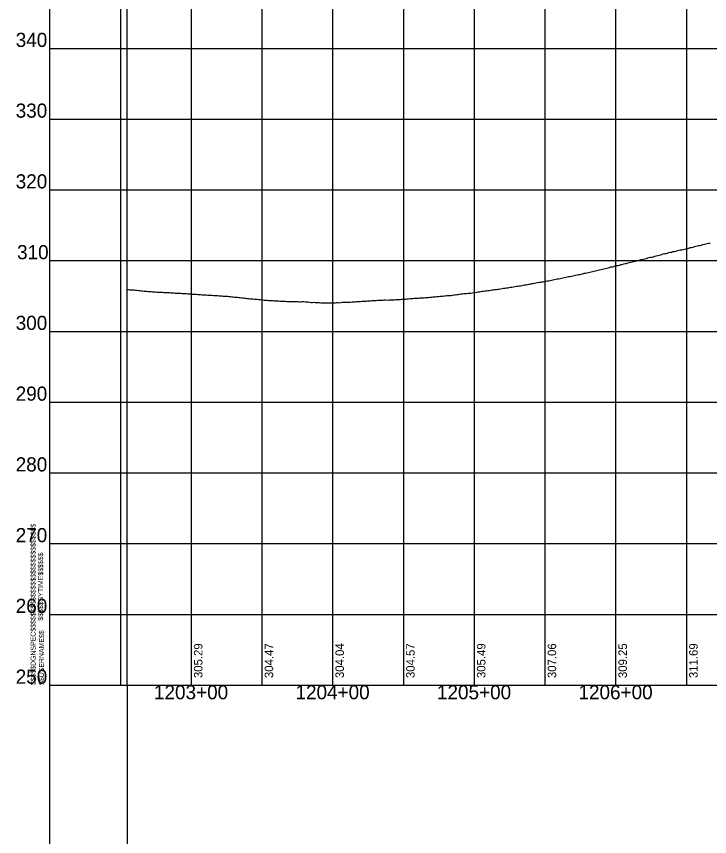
# Model space of a CAD drawing. Extents: x -90830 to 2015517, y -20856 to 836331.
# Drawn here: x 21367 to 21857, y 56039 to 56618 of the extents above; entities that cross this region are included whole.
import ezdxf

# ---------------------------------------------------------------- set-up
doc = ezdxf.new("R2010")
doc.units = 0
for name, color, linetype in [('Level 1', 7, 'Continuous'), ('RD_DDB_ElevTX', 7, 'Continuous'), ('RD_DDB_Profile_EX', 7, 'Continuous'), ('RD_DDB_StaTX', 7, 'Continuous'), ('RD_DDB_StripGrade', 7, 'Continuous'), ('RD_GPK_Profile_Cell', 7, 'Continuous'), ('RD_SHT_MatchLine', 7, 'Continuous')]:
    doc.layers.add(name, color=color, linetype=linetype)

msp = doc.modelspace()

# ---------------------------------------------------------------- linework, layer by layer
at = {"layer": 'Level 1'}
for p, q in [((21390.8, 56645.6), (21390.8, 56145.6)), ((21440.8, 56645.6), (21440.8, 56145.6)), ((21490.8, 56645.6), (21490.8, 56145.6)), ((21540.8, 56645.6), (21540.8, 56145.6)), ((21590.8, 56645.6), (21590.8, 56145.6)), ((21640.8, 56645.6), (21640.8, 56145.6)), ((21690.8, 56645.6), (21690.8, 56145.6)), ((21740.8, 56645.6), (21740.8, 56145.6)), ((21790.8, 56645.6), (21790.8, 56145.6)), ((21840.8, 56645.6), (21840.8, 56145.6)), ((21390.8, 56595.6), (22990.8, 56595.6)), ((21390.8, 56545.6), (22990.8, 56545.6)), ((21390.8, 56495.6), (22990.8, 56495.6)), ((21390.8, 56445.6), (22990.8, 56445.6)), ((21390.8, 56395.6), (22990.8, 56395.6)), ((21390.8, 56345.6), (22990.8, 56345.6)), ((21390.8, 56295.6), (22990.8, 56295.6)), ((21390.8, 56245.6), (22990.8, 56245.6)), ((21390.8, 56195.6), (22990.8, 56195.6)), ((21390.8, 56145.6), (22990.8, 56145.6))]:
    msp.add_line(p, q, dxfattribs=at)
at = {"layer": 'RD_DDB_Profile_EX'}
for points in [[(21745.53, 56431.83), (21746.53, 56432.08), (21747.53, 56432.25), (21748.53, 56432.44), (21749.53, 56432.67), (21750.53, 56432.77), (21751.53, 56433), (21752.53, 56433.29), (21753.53, 56433.54), (21754.53, 56433.73), (21755.53, 56433.94), (21756.53, 56434.11), (21757.53, 56434.34), (21758.53, 56434.47), (21759.53, 56434.69), (21760.53, 56434.95), (21761.53, 56435.17), (21762.53, 56435.36), (21763.53, 56435.6), (21764.53, 56435.71), (21765.53, 56435.88), (21766.53, 56436.14), (21767.53, 56436.34), (21768.53, 56436.64), (21769.53, 56436.82), (21770.53, 56437.04), (21771.53, 56437.3), (21772.53, 56437.53), (21773.53, 56437.78), (21774.53, 56437.98), (21775.53, 56438.2), (21776.53, 56438.43), (21777.53, 56438.73), (21778.53, 56438.86), (21779.53, 56439.12), (21780.53, 56439.3), (21781.53, 56439.59), (21782.53, 56439.82), (21783.53, 56440), (21784.53, 56440.24), (21785.53, 56440.53), (21786.53, 56440.84), (21787.53, 56441.12), (21788.53, 56441.3), (21789.53, 56441.52), (21790.53, 56441.8), (21791.53, 56442.04), (21792.53, 56442.24), (21793.53, 56442.48), (21794.53, 56442.76), (21795.53, 56442.9), (21796.53, 56443.22), (21797.53, 56443.51), (21798.53, 56443.61), (21799.53, 56444), (21800.53, 56444.27), (21801.53, 56444.43), (21802.53, 56444.72), (21803.53, 56445.02), (21804.53, 56445.24), (21805.53, 56445.45), (21806.53, 56445.61), (21807.53, 56445.99), (21808.53, 56446.28), (21809.53, 56446.49), (21810.53, 56446.71), (21811.53, 56446.94), (21812.53, 56447.2), (21813.53, 56447.47), (21814.53, 56447.78), (21815.53, 56447.93), (21816.53, 56448), (21817.53, 56448.27), (21818.53, 56448.74), (21819.53, 56449.06), (21820.53, 56449.28), (21821.53, 56449.45), (21822.53, 56449.73), (21823.53, 56449.99), (21824.53, 56450.32), (21825.53, 56450.52), (21826.53, 56450.67), (21827.53, 56450.97), (21828.53, 56451.24), (21829.53, 56451.5), (21830.53, 56451.67), (21831.53, 56452.05), (21832.53, 56452.15), (21833.53, 56452.37), (21834.53, 56452.66), (21835.53, 56452.92), (21836.53, 56453.12), (21837.53, 56453.31), (21838.53, 56453.46), (21839.53, 56453.75), (21840.53, 56453.96), (21841.53, 56454.21), (21842.53, 56454.37), (21843.53, 56454.78), (21844.53, 56454.93), (21845.53, 56455.16)], [(21845.53, 56455.16), (21846.53, 56455.47), (21847.53, 56455.81), (21848.53, 56455.97), (21849.53, 56456.19), (21850.53, 56456.37), (21851.53, 56456.62), (21852.53, 56456.91), (21853.53, 56457.16), (21854.53, 56457.42), (21855.53, 56457.65), (21856.53, 56457.99), (21857.53, 56457.99)], [(21645.53, 56418.73), (21646.53, 56418.79), (21647.53, 56418.89), (21648.53, 56418.95), (21649.53, 56418.96), (21650.53, 56419), (21651.53, 56419.12), (21652.53, 56419.18), (21653.53, 56419.23), (21654.53, 56419.29), (21655.53, 56419.36), (21656.53, 56419.49), (21657.53, 56419.56), (21658.53, 56419.65), (21659.53, 56419.77), (21660.53, 56419.82), (21661.53, 56419.89), (21662.53, 56419.95), (21663.53, 56420.05), (21664.53, 56420.24), (21665.53, 56420.29), (21666.53, 56420.42), (21667.53, 56420.49), (21668.53, 56420.53), (21669.53, 56420.66), (21670.53, 56420.78), (21671.53, 56420.88), (21672.53, 56420.97), (21673.53, 56421), (21674.53, 56421.02), (21675.53, 56421.26), (21676.53, 56421.39), (21677.53, 56421.5), (21678.53, 56421.65), (21679.53, 56421.75), (21680.53, 56421.86), (21681.53, 56422.02), (21682.53, 56422.2), (21683.53, 56422.28), (21684.53, 56422.3), (21685.53, 56422.39), (21686.53, 56422.51), (21687.53, 56422.6), (21688.53, 56422.71), (21689.53, 56422.88), (21690.53, 56423.02), (21691.53, 56423.13), (21692.53, 56423.29), (21693.53, 56423.44), (21694.53, 56423.58), (21695.53, 56423.77), (21696.53, 56423.93), (21697.53, 56424.04), (21698.53, 56424.17), (21699.53, 56424.35), (21700.53, 56424.44), (21701.53, 56424.59), (21702.53, 56424.79), (21703.53, 56424.85), (21704.53, 56424.97), (21705.53, 56425.12), (21706.53, 56425.22), (21707.53, 56425.36), (21708.53, 56425.52), (21709.53, 56425.7), (21710.53, 56425.87), (21711.53, 56426.05), (21712.53, 56426.18), (21713.53, 56426.32), (21714.53, 56426.43), (21715.53, 56426.57), (21716.53, 56426.76), (21717.53, 56426.86), (21718.53, 56427.11), (21719.53, 56427.32), (21720.53, 56427.45), (21721.53, 56427.56), (21722.53, 56427.67), (21723.53, 56427.83), (21724.53, 56428.04), (21725.53, 56428.24), (21726.53, 56428.42), (21727.53, 56428.58), (21728.53, 56428.71), (21729.53, 56428.84), (21730.53, 56429.06), (21731.53, 56429.31), (21732.53, 56429.49), (21733.53, 56429.56), (21734.53, 56429.83), (21735.53, 56430.05), (21736.53, 56430.26), (21737.53, 56430.47), (21738.53, 56430.61), (21739.53, 56430.64), (21740.53, 56430.85), (21741.53, 56431), (21742.53, 56431.2), (21743.53, 56431.41), (21744.53, 56431.6), (21745.53, 56431.83)], [(21445.53, 56425.2), (21446.53, 56425.11), (21447.53, 56425.05), (21448.53, 56424.92), (21449.53, 56424.91), (21450.53, 56424.87), (21451.53, 56424.74), (21452.53, 56424.65), (21453.53, 56424.51), (21454.53, 56424.37), (21455.53, 56424.29), (21456.53, 56424.16), (21457.53, 56424.06), (21458.53, 56424.01), (21459.53, 56423.93), (21460.53, 56423.89), (21461.53, 56423.85), (21462.53, 56423.75), (21463.53, 56423.62), (21464.53, 56423.58), (21465.53, 56423.45), (21466.53, 56423.4), (21467.53, 56423.36), (21468.53, 56423.36), (21469.53, 56423.36), (21470.53, 56423.31), (21471.53, 56423.18), (21472.53, 56423.1), (21473.53, 56423.09), (21474.53, 56423), (21475.53, 56422.97), (21476.53, 56422.94), (21477.53, 56422.86), (21478.53, 56422.8), (21479.53, 56422.67), (21480.53, 56422.59), (21481.53, 56422.59), (21482.53, 56422.52), (21483.53, 56422.48), (21484.53, 56422.47), (21485.53, 56422.37), (21486.53, 56422.32), (21487.53, 56422.31), (21488.53, 56422.19), (21489.53, 56422.14), (21490.53, 56422.05), (21491.53, 56421.99), (21492.53, 56421.94), (21493.53, 56421.85), (21494.53, 56421.81), (21495.53, 56421.77), (21496.53, 56421.72), (21497.53, 56421.59), (21498.53, 56421.48), (21499.53, 56421.4), (21500.53, 56421.37), (21501.53, 56421.36), (21502.53, 56421.28), (21503.53, 56421.19), (21504.53, 56421.12), (21505.53, 56421.08), (21506.53, 56421.02), (21507.53, 56420.94), (21508.53, 56420.89), (21509.53, 56420.84), (21510.53, 56420.8), (21511.53, 56420.78), (21512.53, 56420.67), (21513.53, 56420.56), (21514.53, 56420.48), (21515.53, 56420.46), (21516.53, 56420.36), (21517.53, 56420.27), (21518.53, 56420.13), (21519.53, 56420.06), (21520.53, 56419.97), (21521.53, 56419.78), (21522.53, 56419.72), (21523.53, 56419.67), (21524.53, 56419.59), (21525.53, 56419.46), (21526.53, 56419.35), (21527.53, 56419.22), (21528.53, 56419.13), (21529.53, 56419), (21530.53, 56418.92), (21531.53, 56418.79), (21532.53, 56418.66), (21533.53, 56418.57), (21534.53, 56418.48), (21535.53, 56418.42), (21536.53, 56418.37), (21537.53, 56418.29), (21538.53, 56418.14), (21539.53, 56418.02), (21540.53, 56417.96), (21541.53, 56417.85), (21542.53, 56417.73), (21543.53, 56417.65), (21544.53, 56417.54), (21545.53, 56417.48)], [(21545.53, 56417.48), (21546.53, 56417.48), (21547.53, 56417.4), (21548.53, 56417.31), (21549.53, 56417.27), (21550.53, 56417.18), (21551.53, 56417.11), (21552.53, 56417.1), (21553.53, 56417.05), (21554.53, 56416.95), (21555.53, 56416.93), (21556.53, 56416.92), (21557.53, 56416.92), (21558.53, 56416.82), (21559.53, 56416.76), (21560.53, 56416.74), (21561.53, 56416.69), (21562.53, 56416.72), (21563.53, 56416.7), (21564.53, 56416.64), (21565.53, 56416.62), (21566.53, 56416.6), (21567.53, 56416.54), (21568.53, 56416.52), (21569.53, 56416.59), (21570.53, 56416.6), (21571.53, 56416.5), (21572.53, 56416.43), (21573.53, 56416.38), (21574.53, 56416.16), (21575.53, 56415.9), (21576.53, 56415.98), (21577.53, 56416.12), (21578.53, 56416.05), (21579.53, 56415.99), (21580.53, 56415.94), (21581.53, 56415.92), (21582.53, 56415.82), (21583.53, 56415.82), (21584.53, 56415.83), (21585.53, 56415.83), (21586.53, 56415.79), (21587.53, 56415.79), (21588.53, 56415.8), (21589.53, 56415.85), (21590.53, 56415.8), (21591.53, 56415.8), (21592.53, 56415.81), (21593.53, 56415.99), (21594.53, 56415.93), (21595.53, 56415.79), (21596.53, 56415.89), (21597.53, 56416.16), (21598.53, 56416.25), (21599.53, 56416.24), (21600.53, 56416.32), (21601.53, 56416.33), (21602.53, 56416.29), (21603.53, 56416.3), (21604.53, 56416.4), (21605.53, 56416.36), (21606.53, 56416.46), (21607.53, 56416.6), (21608.53, 56416.66), (21609.53, 56416.75), (21610.53, 56416.8), (21611.53, 56416.9), (21612.53, 56416.94), (21613.53, 56416.99), (21614.53, 56417.03), (21615.53, 56417.07), (21616.53, 56417.21), (21617.53, 56417.29), (21618.53, 56417.34), (21619.53, 56417.38), (21620.53, 56417.46), (21621.53, 56417.52), (21622.53, 56417.61), (21623.53, 56417.7), (21624.53, 56417.67), (21625.53, 56417.62), (21626.53, 56417.67), (21627.53, 56417.78), (21628.53, 56417.79), (21629.53, 56417.76), (21630.53, 56417.81), (21631.53, 56417.83), (21632.53, 56417.84), (21633.53, 56417.89), (21634.53, 56417.98), (21635.53, 56418.02), (21636.53, 56418.06), (21637.53, 56418.15), (21638.53, 56418.2), (21639.53, 56418.34), (21640.53, 56418.41), (21641.53, 56418.45), (21642.53, 56418.47), (21643.53, 56418.51), (21644.53, 56418.61), (21645.53, 56418.73)]]:
    msp.add_lwpolyline(points, dxfattribs=at)
at = {"layer": 'RD_GPK_Profile_Cell'}
for q in [(21445.53, 57395.6), (22745.53, 56145.6), (21445.53, 54895.6)]:
    msp.add_line((21445.53, 56145.6), q, dxfattribs=at)
at = {"layer": 'RD_SHT_MatchLine'}
for p, q in [((21390.8, 56145.6), (21390.8, 54974.34)), ((21445.53, 56145.6), (21445.53, 54974.34))]:
    msp.add_line(p, q, dxfattribs=at)

# ---------------------------------------------------------------- texts
at = {"layer": 'Level 1'}
for s, p in [('$$$$$DGNSPEC$$$$$$$$$$$$$$$$$$$$$$$$$$$$', (21380.9, 56145.55)), ('$$$$$SYTIME$$$$$$', (21386.2, 56191.15)), ('$$USERNAME$$', (21386.8, 56145.7))]:
    msp.add_text(s, height=3.5436, rotation=90, dxfattribs=at).set_placement(p)
at = {"layer": 'RD_DDB_ElevTX'}
for s, p in [('340', (21366.82, 56596.6)), ('330', (21366.82, 56546.6)), ('320', (21366.82, 56496.6)), ('310', (21367.78, 56446.6)), ('300', (21366.82, 56396.6)), ('290', (21366.82, 56346.6)), ('280', (21366.82, 56296.6)), ('270', (21366.82, 56246.6)), ('260', (21366.82, 56196.6)), ('250', (21366.82, 56146.6))]:
    msp.add_text(s, height=10, dxfattribs=at).set_placement(p)
at = {"layer": 'RD_DDB_StaTX'}
for s, p in [('1203+00', (21464.55, 56135.6)), ('1204+00', (21564.55, 56135.6)), ('1205+00', (21664.55, 56135.6)), ('1206+00', (21764.55, 56135.6))]:
    msp.add_text(s, height=10, dxfattribs=at).set_placement(p)
at = {"layer": 'RD_DDB_StripGrade'}
for s, p in [('305.29', (21498.8, 56150.6)), ('304.47', (21548.8, 56150.6)), ('304.04', (21598.8, 56150.6)), ('304.57', (21648.8, 56150.6)), ('305.49', (21698.8, 56150.6)), ('307.06', (21748.8, 56150.6)), ('309.25', (21798.8, 56150.6)), ('311.69', (21848.8, 56150.6))]:
    msp.add_text(s, height=6, rotation=90, dxfattribs=at).set_placement(p)

doc.saveas('drawing.dxf')
